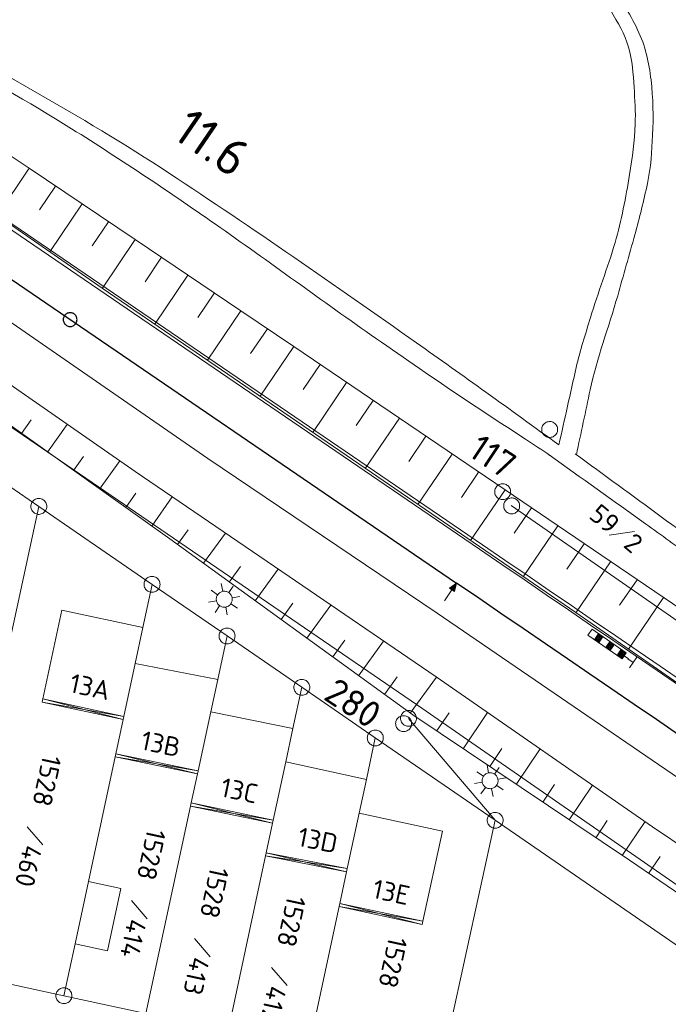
# Model space of a CAD drawing. Header units: metres. Extents: x 3425540 to 3446143, y 5432760 to 5444637.
# Tile 705 of 717: x 3445136 to 3445197, y 5435699 to 5435792. Entities that reach past the tile are written whole.
import ezdxf
from ezdxf.enums import TextEntityAlignment as Align

# ---------------------------------------------------------------- set-up
doc = ezdxf.new("R2010")
doc.units = ezdxf.units.M
for name, color, linetype, lineweight in [('B_Bestand', 9, 'Continuous', 18), ('B_Böschung', 9, 'Continuous', 18), ('B_Flurgrenzen', 9, 'Continuous', 18), ('B_Gleisachse', 9, 'Continuous', 25), ('B_Kilometrierung', 9, 'Continuous', 25), ('Bestand_Neu_Strecke 3443', 9, 'Continuous', 18)]:
    doc.layers.add(name, color=color, linetype=linetype, lineweight=lineweight)
doc.styles.get("Standard").update_dxf_attribs({"font": 'isocpeur.ttf'})

msp = doc.modelspace()

# ---------------------------------------------------------------- linework, layer by layer
at = {"layer": 'B_Bestand'}
for p, q in [((3445173.338, 5435727.198), (3445110.557, 5435770.197)), ((3445191.352, 5435743.182), (3445193.734, 5435743.532)), ((3445154.55, 5435737.591), (3445153.937, 5435738.013)), ((3445155.043, 5435737.911), (3445154.899, 5435738.64)), ((3445155.607, 5435737.794), (3445156.023, 5435738.397)), ((3445155.928, 5435737.301), (3445156.651, 5435737.435)), ((3445154.433, 5435737.026), (3445153.7, 5435736.899)), ((3445154.743, 5435736.539), (3445154.322, 5435735.926)), ((3445155.318, 5435736.416), (3445155.452, 5435735.693)), ((3445155.804, 5435736.727), (3445156.408, 5435736.311)), ((3445193.601, 5435731.209), (3445193.107, 5435731.551)), ((3445193.259, 5435730.716), (3445193.942, 5435731.703)), ((3445138.066, 5435727.489), (3445138.129, 5435727.782)), ((3445138.066, 5435727.489), (3445145.671, 5435725.859)), ((3445138.066, 5435727.489), (3445145.734, 5435726.152)), ((3445138.129, 5435727.782), (3445145.671, 5435725.859)), ((3445275.196, 5435656.533), (3445173.345, 5435727.192)), ((3445144.916, 5435722.331), (3445144.979, 5435722.625)), ((3445144.916, 5435722.331), (3445152.655, 5435720.744)), ((3445144.916, 5435722.331), (3445152.719, 5435721.038)), ((3445144.979, 5435722.625), (3445152.655, 5435720.744)), ((3445180.023, 5435720.845), (3445179.879, 5435721.574)), ((3445179.53, 5435720.525), (3445178.917, 5435720.947)), ((3445180.587, 5435720.728), (3445181.003, 5435721.331)), ((3445179.413, 5435719.96), (3445178.68, 5435719.833)), ((3445180.784, 5435719.661), (3445181.388, 5435719.245)), ((3445180.908, 5435720.235), (3445181.631, 5435720.369)), ((3445179.723, 5435719.473), (3445179.302, 5435718.86)), ((3445180.298, 5435719.35), (3445180.432, 5435718.627)), ((3445152.005, 5435717.713), (3445152.068, 5435718.007)), ((3445152.005, 5435717.713), (3445159.72, 5435716.107)), ((3445152.005, 5435717.713), (3445159.783, 5435716.401)), ((3445152.068, 5435718.007), (3445159.72, 5435716.107)), ((3445159.061, 5435713.036), (3445159.124, 5435713.329)), ((3445159.061, 5435713.036), (3445166.674, 5435711.537)), ((3445159.061, 5435713.036), (3445166.737, 5435711.831)), ((3445159.124, 5435713.329), (3445166.674, 5435711.537)), ((3445165.974, 5435708.269), (3445166.037, 5435708.562)), ((3445166.037, 5435708.562), (3445173.79, 5435706.589)), ((3445165.974, 5435708.269), (3445173.79, 5435706.589)), ((3445165.974, 5435708.269), (3445173.853, 5435706.883)), ((3445173.79, 5435706.589), (3445173.853, 5435706.883))]:
    msp.add_line(p, q, dxfattribs=at)
for points in [[(3445175.87, 5435737.025), (3445176.567, 5435738.046), (3445176.801, 5435737.886), (3445176.998, 5435738.676), (3445176.333, 5435738.206), (3445176.567, 5435738.046)], [(3445176.407, 5435738.203), (3445176.771, 5435737.954), (3445176.944, 5435738.598), (3445176.407, 5435738.203)], [(3445176.482, 5435738.2), (3445176.742, 5435738.022), (3445176.891, 5435738.52), (3445176.482, 5435738.2)], [(3445176.556, 5435738.197), (3445176.712, 5435738.09), (3445176.838, 5435738.442), (3445176.556, 5435738.197)], [(3445176.623, 5435738.198), (3445176.688, 5435738.154), (3445176.785, 5435738.364), (3445176.623, 5435738.198)], [(3445155.795, 5435736.739), (3445155.836, 5435736.806), (3445155.87, 5435736.877), (3445155.896, 5435736.951), (3445155.914, 5435737.027), (3445155.925, 5435737.105), (3445155.927, 5435737.184), (3445155.921, 5435737.262), (3445155.906, 5435737.339), (3445155.884, 5435737.414), (3445155.854, 5435737.487), (3445155.817, 5435737.556), (3445155.773, 5435737.621), (3445155.722, 5435737.68), (3445155.665, 5435737.735), (3445155.602, 5435737.782), (3445155.536, 5435737.824), (3445155.465, 5435737.857), (3445155.391, 5435737.884), (3445155.314, 5435737.902), (3445155.237, 5435737.912), (3445155.158, 5435737.915), (3445155.08, 5435737.908), (3445155.003, 5435737.894), (3445154.927, 5435737.872), (3445154.855, 5435737.842), (3445154.786, 5435737.804), (3445154.721, 5435737.76), (3445154.661, 5435737.709), (3445154.607, 5435737.652), (3445154.559, 5435737.59), (3445154.518, 5435737.523), (3445154.484, 5435737.452), (3445154.458, 5435737.378), (3445154.44, 5435737.302), (3445154.429, 5435737.224), (3445154.427, 5435737.146), (3445154.434, 5435737.068), (3445154.448, 5435736.99), (3445154.47, 5435736.915), (3445154.5, 5435736.842), (3445154.537, 5435736.773), (3445154.582, 5435736.709), (3445154.633, 5435736.649), (3445154.69, 5435736.595), (3445154.752, 5435736.547), (3445154.819, 5435736.506), (3445154.89, 5435736.472), (3445154.964, 5435736.446), (3445155.04, 5435736.427), (3445155.118, 5435736.417), (3445155.196, 5435736.415), (3445155.274, 5435736.421), (3445155.352, 5435736.435), (3445155.427, 5435736.457), (3445155.499, 5435736.488), (3445155.569, 5435736.525), (3445155.633, 5435736.569), (3445155.693, 5435736.62), (3445155.747, 5435736.677), (3445155.795, 5435736.739)], [(3445145.734, 5435726.152), (3445146.8, 5435731.132), (3445147.521, 5435734.5), (3445139.917, 5435736.129), (3445138.129, 5435727.782), (3445145.734, 5435726.152)], [(3445146.8, 5435731.132), (3445154.56, 5435729.613), (3445153.909, 5435726.58)], [(3445152.719, 5435721.038), (3445144.979, 5435722.625), (3445145.671, 5435725.859), (3445145.734, 5435726.152)], [(3445152.068, 5435718.007), (3445159.783, 5435716.401), (3445160.959, 5435721.884), (3445161.627, 5435724.999), (3445153.909, 5435726.58), (3445152.719, 5435721.038), (3445152.655, 5435720.744), (3445152.068, 5435718.007)], [(3445167.854, 5435717.042), (3445168.536, 5435720.227), (3445160.959, 5435721.884)], [(3445180.775, 5435719.673), (3445180.816, 5435719.74), (3445180.85, 5435719.811), (3445180.876, 5435719.885), (3445180.894, 5435719.961), (3445180.905, 5435720.039), (3445180.907, 5435720.118), (3445180.901, 5435720.196), (3445180.886, 5435720.273), (3445180.864, 5435720.348), (3445180.834, 5435720.421), (3445180.797, 5435720.49), (3445180.753, 5435720.555), (3445180.702, 5435720.614), (3445180.645, 5435720.669), (3445180.582, 5435720.716), (3445180.516, 5435720.758), (3445180.445, 5435720.791), (3445180.371, 5435720.818), (3445180.294, 5435720.836), (3445180.217, 5435720.846), (3445180.138, 5435720.849), (3445180.06, 5435720.842), (3445179.983, 5435720.828), (3445179.907, 5435720.806), (3445179.835, 5435720.776), (3445179.766, 5435720.738), (3445179.701, 5435720.694), (3445179.641, 5435720.643), (3445179.587, 5435720.586), (3445179.539, 5435720.524), (3445179.498, 5435720.457), (3445179.464, 5435720.386), (3445179.438, 5435720.312), (3445179.42, 5435720.236), (3445179.409, 5435720.158), (3445179.407, 5435720.08), (3445179.414, 5435720.002), (3445179.428, 5435719.924), (3445179.45, 5435719.849), (3445179.48, 5435719.776), (3445179.517, 5435719.707), (3445179.562, 5435719.643), (3445179.613, 5435719.583), (3445179.67, 5435719.529), (3445179.732, 5435719.481), (3445179.799, 5435719.44), (3445179.87, 5435719.406), (3445179.944, 5435719.38), (3445180.02, 5435719.361), (3445180.098, 5435719.351), (3445180.176, 5435719.349), (3445180.254, 5435719.355), (3445180.332, 5435719.369), (3445180.407, 5435719.391), (3445180.479, 5435719.422), (3445180.549, 5435719.459), (3445180.613, 5435719.503), (3445180.673, 5435719.554), (3445180.727, 5435719.611), (3445180.775, 5435719.673)], [(3445166.037, 5435708.562), (3445173.853, 5435706.883), (3445175.678, 5435715.363), (3445167.854, 5435717.042), (3445166.737, 5435711.831), (3445166.674, 5435711.537), (3445166.037, 5435708.562)], [(3445159.783, 5435716.401), (3445159.72, 5435716.107), (3445159.124, 5435713.329), (3445166.737, 5435711.831)], [(3445141.152, 5435704.746), (3445144.211, 5435704.091), (3445145.466, 5435709.957), (3445142.407, 5435710.612), (3445141.152, 5435704.746)]]:
    msp.add_lwpolyline(points, dxfattribs=at)
for points, knots in [([(3445186.622, 5435751.676), (3445184.336, 5435753.331), (3445182.05, 5435754.985), (3445179.764, 5435756.639), (3445177.603, 5435758.203), (3445175.418, 5435759.732), (3445173.241, 5435761.272), (3445165.58, 5435766.693), (3445157.875, 5435772.036), (3445150.028, 5435777.199), (3445141.655, 5435782.708), (3445132.842, 5435787.481), (3445124.072, 5435792.317), (3445122.796, 5435793.021), (3445121.474, 5435793.634), (3445120.199, 5435794.341), (3445115.835, 5435796.764), (3445111.481, 5435799.236), (3445107.457, 5435802.184), (3445103.518, 5435805.07), (3445099.586, 5435807.963), (3445095.658, 5435810.862), (3445091.137, 5435814.198), (3445086.614, 5435817.529), (3445082.097, 5435820.87), (3445076.719, 5435824.848), (3445071.367, 5435828.863), (3445066, 5435832.856), (3445060.612, 5435836.865), (3445055.222, 5435840.868), (3445049.783, 5435844.809), (3445045.201, 5435848.129), (3445040.418, 5435851.155), (3445035.68, 5435854.248), (3445030.038, 5435857.931), (3445024.385, 5435861.592), (3445018.638, 5435865.107), (3445011.748, 5435869.321), (3445004.613, 5435873.109), (3444997.662, 5435877.222), (3444994.679, 5435878.987), (3444991.608, 5435880.632), (3444988.824, 5435882.695), (3444986.55, 5435884.381), (3444984.276, 5435886.067), (3444982.002, 5435887.752), (3444979.028, 5435889.957), (3444976.054, 5435892.161), (3444973.08, 5435894.365), (3444965.603, 5435899.906), (3444958.075, 5435905.377), (3444950.567, 5435910.876), (3444943.434, 5435916.1), (3444936.283, 5435921.294), (3444929.081, 5435926.425), (3444924.842, 5435929.445), (3444920.482, 5435932.293), (3444916.054, 5435935.026), (3444908.237, 5435939.852), (3444900.42, 5435944.677), (3444892.603, 5435949.502)], [0, 0, 0, 0, 0.023866, 0.023866, 0.023866, 0.046422, 0.046422, 0.046422, 0.125788, 0.125788, 0.125788, 0.210471, 0.210471, 0.210471, 0.222791, 0.222791, 0.222791, 0.264973, 0.264973, 0.264973, 0.306265, 0.306265, 0.306265, 0.35378, 0.35378, 0.35378, 0.41036, 0.41036, 0.41036, 0.467156, 0.467156, 0.467156, 0.514999, 0.514999, 0.514999, 0.571969, 0.571969, 0.571969, 0.640259, 0.640259, 0.640259, 0.669566, 0.669566, 0.669566, 0.693507, 0.693507, 0.693507, 0.724816, 0.724816, 0.724816, 0.803525, 0.803525, 0.803525, 0.878296, 0.878296, 0.878296, 0.922305, 0.922305, 0.922305, 1, 1, 1, 1]), ([(3444891.819, 5435947.712), (3444896.762, 5435944.811), (3444901.706, 5435941.909), (3444906.649, 5435939.007), (3444910.592, 5435936.693), (3444914.403, 5435934.163), (3444918.233, 5435931.664), (3444924.03, 5435927.881), (3444929.841, 5435924.118), (3444935.439, 5435920.048), (3444940.991, 5435916.011), (3444946.509, 5435911.931), (3444952.022, 5435907.842), (3444958.694, 5435902.893), (3444965.342, 5435897.914), (3444972.02, 5435892.972), (3444975.567, 5435890.348), (3444979.157, 5435887.784), (3444982.739, 5435885.207), (3444985.273, 5435883.384), (3444987.788, 5435881.533), (3444990.436, 5435879.877), (3444992.825, 5435878.383), (3444995.263, 5435876.978), (3444997.698, 5435875.564), (3445001.503, 5435873.354), (3445005.314, 5435871.156), (3445009.116, 5435868.942), (3445012.399, 5435867.031), (3445015.675, 5435865.105), (3445018.948, 5435863.176), (3445022.578, 5435861.037), (3445026.18, 5435858.852), (3445029.723, 5435856.569), (3445033.231, 5435854.308), (3445036.678, 5435851.96), (3445040.127, 5435849.61), (3445043.386, 5435847.39), (3445046.667, 5435845.201), (3445049.861, 5435842.887), (3445056.77, 5435837.882), (3445063.627, 5435832.81), (3445070.478, 5435827.728), (3445077.001, 5435822.89), (3445083.514, 5435818.04), (3445090.038, 5435813.204), (3445093.519, 5435810.624), (3445097.013, 5435808.063), (3445100.503, 5435805.495), (3445103.029, 5435803.637), (3445105.577, 5435801.812), (3445108.161, 5435800.029), (3445111.539, 5435797.699), (3445115.107, 5435795.667), (3445118.7, 5435793.688), (3445121.909, 5435791.921), (3445125.22, 5435790.353), (3445128.429, 5435788.587), (3445132.615, 5435786.283), (3445136.782, 5435783.949), (3445140.833, 5435781.407), (3445145.569, 5435778.436), (3445150.207, 5435775.331), (3445154.782, 5435772.125), (3445159.864, 5435768.564), (3445164.849, 5435764.868), (3445169.947, 5435761.332), (3445172.681, 5435759.436), (3445175.41, 5435757.532), (3445178.186, 5435755.697), (3445179.95, 5435754.531), (3445181.719, 5435753.372), (3445183.483, 5435752.205), (3445184.245, 5435751.702), (3445185.006, 5435751.198), (3445185.768, 5435750.694)], [0, 0, 0, 0, 0.048546, 0.048546, 0.048546, 0.087266, 0.087266, 0.087266, 0.145873, 0.145873, 0.145873, 0.204003, 0.204003, 0.204003, 0.274356, 0.274356, 0.274356, 0.311723, 0.311723, 0.311723, 0.338153, 0.338153, 0.338153, 0.361998, 0.361998, 0.361998, 0.399261, 0.399261, 0.399261, 0.431438, 0.431438, 0.431438, 0.467121, 0.467121, 0.467121, 0.502457, 0.502457, 0.502457, 0.535854, 0.535854, 0.535854, 0.608097, 0.608097, 0.608097, 0.676876, 0.676876, 0.676876, 0.71357, 0.71357, 0.71357, 0.740131, 0.740131, 0.740131, 0.774854, 0.774854, 0.774854, 0.805866, 0.805866, 0.805866, 0.846327, 0.846327, 0.846327, 0.893628, 0.893628, 0.893628, 0.946176, 0.946176, 0.946176, 0.974355, 0.974355, 0.974355, 0.992266, 0.992266, 0.992266, 1, 1, 1, 1]), ([(3445186.622, 5435751.676), (3445187.166, 5435754.104), (3445187.71, 5435756.532), (3445188.254, 5435758.96), (3445188.609, 5435760.546), (3445189.122, 5435762.093), (3445189.589, 5435763.65), (3445190.298, 5435766.017), (3445191.202, 5435768.316), (3445191.901, 5435770.692), (3445192.519, 5435772.794), (3445192.902, 5435774.938), (3445193.267, 5435777.104), (3445193.531, 5435778.677), (3445193.723, 5435780.252), (3445193.792, 5435781.834), (3445193.842, 5435782.988), (3445193.761, 5435784.147), (3445193.687, 5435785.303), (3445193.605, 5435786.575), (3445193.52, 5435787.84), (3445193.162, 5435789.087), (3445192.804, 5435790.334), (3445192.153, 5435791.416), (3445191.49, 5435792.518), (3445190.305, 5435794.488), (3445189.193, 5435796.459), (3445187.707, 5435798.194), (3445185.406, 5435800.881), (3445183.03, 5435803.459), (3445180.562, 5435805.972), (3445177.003, 5435809.597), (3445173.456, 5435813.229), (3445169.844, 5435816.799), (3445167.172, 5435819.44), (3445164.448, 5435822.025), (3445161.77, 5435824.659), (3445158.944, 5435827.439), (3445156.161, 5435830.256), (3445153.47, 5435833.173), (3445151.393, 5435835.425), (3445149.435, 5435837.779), (3445147.585, 5435840.216), (3445146.149, 5435842.108), (3445144.713, 5435844), (3445143.277, 5435845.892)], [0, 0, 0, 0, 0.065333, 0.065333, 0.065333, 0.108012, 0.108012, 0.108012, 0.172883, 0.172883, 0.172883, 0.230262, 0.230262, 0.230262, 0.271915, 0.271915, 0.271915, 0.302291, 0.302291, 0.302291, 0.335727, 0.335727, 0.335727, 0.369133, 0.369133, 0.369133, 0.428834, 0.428834, 0.428834, 0.521273, 0.521273, 0.521273, 0.654613, 0.654613, 0.654613, 0.753236, 0.753236, 0.753236, 0.857303, 0.857303, 0.857303, 0.937633, 0.937633, 0.937633, 1, 1, 1, 1]), ([(3445188.268, 5435750.752), (3445188.7, 5435752.783), (3445189.132, 5435754.813), (3445189.564, 5435756.843), (3445190.204, 5435759.851), (3445191.308, 5435762.742), (3445192.148, 5435765.7), (3445192.69, 5435767.61), (3445193.224, 5435769.522), (3445193.756, 5435771.435), (3445194.2, 5435773.032), (3445194.589, 5435774.629), (3445194.945, 5435776.261), (3445195.272, 5435777.763), (3445195.347, 5435779.289), (3445195.434, 5435780.807), (3445195.532, 5435782.529), (3445195.47, 5435784.265), (3445195.281, 5435785.99), (3445195.103, 5435787.619), (3445194.741, 5435789.208), (3445194.02, 5435790.72), (3445193.263, 5435792.308), (3445192.376, 5435793.721), (3445191.392, 5435795.135), (3445189.91, 5435797.264), (3445188.535, 5435799.455), (3445186.769, 5435801.336), (3445184.715, 5435803.523), (3445182.647, 5435805.691), (3445180.57, 5435807.853), (3445177.875, 5435810.659), (3445175.185, 5435813.468), (3445172.479, 5435816.262), (3445168.946, 5435819.91), (3445165.23, 5435823.375), (3445161.656, 5435826.984), (3445158.377, 5435830.296), (3445155.041, 5435833.571), (3445152.095, 5435837.18), (3445150.379, 5435839.283), (3445148.662, 5435841.385), (3445146.946, 5435843.487)], [0, 0, 0, 0, 0.055639, 0.055639, 0.055639, 0.138073, 0.138073, 0.138073, 0.191289, 0.191289, 0.191289, 0.235698, 0.235698, 0.235698, 0.276549, 0.276549, 0.276549, 0.322878, 0.322878, 0.322878, 0.366615, 0.366615, 0.366615, 0.412521, 0.412521, 0.412521, 0.481627, 0.481627, 0.481627, 0.561989, 0.561989, 0.561989, 0.666252, 0.666252, 0.666252, 0.80237, 0.80237, 0.80237, 0.927255, 0.927255, 0.927255, 1, 1, 1, 1]), ([(3445185.694, 5435750.747), (3445188.716, 5435748.583), (3445191.738, 5435746.419), (3445194.76, 5435744.255), (3445196.253, 5435743.186), (3445197.744, 5435742.112), (3445199.234, 5435741.038), (3445203.863, 5435737.702), (3445208.475, 5435734.341), (3445213.077, 5435730.967), (3445222.699, 5435723.913), (3445232.24, 5435716.75), (3445241.846, 5435709.674), (3445253.08, 5435701.4), (3445264.36, 5435693.19), (3445275.659, 5435685.003), (3445283.335, 5435679.441), (3445291.104, 5435674.012), (3445298.895, 5435668.608), (3445302.763, 5435665.926), (3445306.634, 5435663.244), (3445310.64, 5435660.775), (3445312.789, 5435659.451), (3445314.938, 5435658.126), (3445317.087, 5435656.801)], [0, 0, 0, 0, 0.06902, 0.06902, 0.06902, 0.103129, 0.103129, 0.103129, 0.209091, 0.209091, 0.209091, 0.430633, 0.430633, 0.430633, 0.689716, 0.689716, 0.689716, 0.865739, 0.865739, 0.865739, 0.953122, 0.953122, 0.953122, 1, 1, 1, 1]), ([(3445317.691, 5435657.684), (3445314.199, 5435659.95), (3445310.707, 5435662.216), (3445307.215, 5435664.482), (3445298.876, 5435669.893), (3445290.976, 5435675.952), (3445282.838, 5435681.661), (3445278.741, 5435684.535), (3445274.61, 5435687.362), (3445270.533, 5435690.264), (3445261.695, 5435696.555), (3445253.17, 5435703.273), (3445244.409, 5435709.669), (3445240.03, 5435712.867), (3445235.638, 5435716.046), (3445231.264, 5435719.251), (3445222.279, 5435725.835), (3445213.304, 5435732.431), (3445204.315, 5435739.009), (3445198.932, 5435742.949), (3445193.548, 5435746.889), (3445188.165, 5435750.828)], [0, 0, 0, 0, 0.078266, 0.078266, 0.078266, 0.265165, 0.265165, 0.265165, 0.359261, 0.359261, 0.359261, 0.563209, 0.563209, 0.563209, 0.665155, 0.665155, 0.665155, 0.874577, 0.874577, 0.874577, 1, 1, 1, 1])]:
    msp.add_open_spline(points, degree=3, knots=knots, dxfattribs=at)
at = {"layer": 'B_Böschung'}
for p, q in [((3445126.875, 5435784.384), (3445136.832, 5435777.687)), ((3445118.992, 5435783.445), (3445143.72, 5435766.426)), ((3445136.833, 5435777.687), (3445133.835, 5435773.229)), ((3445136.832, 5435777.687), (3445146.79, 5435770.989)), ((3445139.323, 5435776.012), (3445137.815, 5435773.77)), ((3445141.812, 5435774.338), (3445138.778, 5435769.828)), ((3445144.301, 5435772.663), (3445142.775, 5435770.395)), ((3445146.79, 5435770.989), (3445143.721, 5435766.426)), ((3445146.79, 5435770.989), (3445156.746, 5435764.291)), ((3445149.28, 5435769.314), (3445147.737, 5435767.021)), ((3445119.836, 5435767.945), (3445146.802, 5435749.161)), ((3445151.769, 5435767.64), (3445148.667, 5435763.03)), ((3445143.72, 5435766.426), (3445168.417, 5435749.472)), ((3445154.258, 5435765.965), (3445152.699, 5435763.648)), ((3445156.747, 5435764.29), (3445153.596, 5435759.646)), ((3445156.746, 5435764.291), (3445161.71, 5435760.92)), ((3445159.229, 5435762.605), (3445157.648, 5435760.277)), ((3445161.711, 5435760.92), (3445158.54, 5435756.252)), ((3445161.71, 5435760.92), (3445181.563, 5435747.436)), ((3445164.192, 5435759.234), (3445162.603, 5435756.894)), ((3445128.487, 5435758.17), (3445150.057, 5435742.841)), ((3445166.674, 5435757.549), (3445163.487, 5435752.856)), ((3445169.156, 5435755.863), (3445167.558, 5435753.511)), ((3445136.131, 5435752.737), (3445137.048, 5435754.027)), ((3445171.637, 5435754.177), (3445168.434, 5435749.461)), ((3445138.577, 5435750.999), (3445140.426, 5435753.602)), ((3445174.119, 5435752.492), (3445172.513, 5435750.128)), ((3445141.022, 5435749.261), (3445141.955, 5435750.574)), ((3445143.467, 5435747.523), (3445145.35, 5435750.173)), ((3445176.601, 5435750.806), (3445173.382, 5435746.066)), ((3445146.802, 5435749.161), (3445160.576, 5435739.775)), ((3445168.417, 5435749.472), (3445188.201, 5435735.901)), ((3445179.083, 5435749.121), (3445177.469, 5435746.745)), ((3445181.564, 5435747.435), (3445178.327, 5435742.674)), ((3445181.563, 5435747.436), (3445203.936, 5435732.225)), ((3445145.913, 5435745.786), (3445146.866, 5435747.127)), ((3445148.358, 5435744.049), (3445150.298, 5435746.779)), ((3445184.045, 5435745.748), (3445182.423, 5435743.363)), ((3445150.798, 5435742.303), (3445151.8, 5435743.688)), ((3445186.526, 5435744.062), (3445183.275, 5435739.28)), ((3445150.057, 5435742.841), (3445172.885, 5435726.278)), ((3445153.226, 5435740.542), (3445155.285, 5435743.38)), ((3445189.007, 5435742.375), (3445187.378, 5435739.979)), ((3445155.654, 5435738.78), (3445156.71, 5435740.235)), ((3445158.083, 5435737.018), (3445160.246, 5435740)), ((3445191.488, 5435740.688), (3445188.223, 5435735.886)), ((3445160.576, 5435739.775), (3445175.082, 5435729.857)), ((3445193.969, 5435739.002), (3445192.329, 5435736.59)), ((3445196.45, 5435737.315), (3445193.157, 5435732.472)), ((3445160.511, 5435735.256), (3445161.617, 5435736.781)), ((3445162.939, 5435733.494), (3445165.201, 5435736.613)), ((3445188.201, 5435735.901), (3445213.025, 5435718.728)), ((3445165.367, 5435731.733), (3445166.523, 5435733.326)), ((3445167.795, 5435729.971), (3445170.156, 5435733.225)), ((3445170.224, 5435728.209), (3445171.429, 5435729.87)), ((3445172.652, 5435726.447), (3445175.111, 5435729.837)), ((3445175.082, 5435729.857), (3445195.42, 5435715.772)), ((3445172.885, 5435726.278), (3445193.243, 5435712.619)), ((3445175.137, 5435724.767), (3445176.3, 5435726.487)), ((3445177.628, 5435723.096), (3445179.919, 5435726.507)), ((3445180.119, 5435721.424), (3445181.252, 5435723.112)), ((3445182.611, 5435719.753), (3445184.851, 5435723.092)), ((3445185.102, 5435718.081), (3445186.21, 5435719.732)), ((3445187.593, 5435716.41), (3445189.784, 5435719.675)), ((3445190.084, 5435714.738), (3445191.167, 5435716.353)), ((3445192.575, 5435713.067), (3445194.717, 5435716.259)), ((3445195.42, 5435715.772), (3445213.387, 5435703.524)), ((3445193.243, 5435712.619), (3445250.875, 5435673.279)), ((3445195.057, 5435711.381), (3445196.136, 5435712.965))]:
    msp.add_line(p, q, dxfattribs=at)
at = {"layer": 'B_Flurgrenzen'}
for p, q in [((3445133.852, 5435764.083), (3445153.633, 5435750.412)), ((3445153.633, 5435750.412), (3445175.172, 5435735.845)), ((3445135.03, 5435747.759), (3445137.75, 5435745.889)), ((3445128.34, 5435702.399), (3445137.75, 5435745.889)), ((3445137.75, 5435745.889), (3445148.39, 5435738.56)), ((3445182.13, 5435745.99), (3445200.431, 5435733.234)), ((3445147.521, 5435734.5), (3445148.39, 5435738.56)), ((3445148.39, 5435738.56), (3445155.44, 5435733.71)), ((3445175.172, 5435735.845), (3445197.861, 5435720.332)), ((3445146.8, 5435731.132), (3445147.521, 5435734.5)), ((3445154.56, 5435729.613), (3445155.44, 5435733.71)), ((3445155.44, 5435733.71), (3445162.46, 5435728.88)), ((3445190.306, 5435733.409), (3445190.425, 5435733.58)), ((3445191.374, 5435732.67), (3445191.492, 5435732.841)), ((3445192.442, 5435731.93), (3445192.56, 5435732.101)), ((3445193.106, 5435731.55), (3445193.17, 5435731.552)), ((3445145.734, 5435726.152), (3445146.8, 5435731.132)), ((3445153.909, 5435726.58), (3445154.56, 5435729.613)), ((3445161.627, 5435724.999), (3445162.46, 5435728.88)), ((3445162.46, 5435728.88), (3445169.37, 5435724.12)), ((3445145.671, 5435725.859), (3445145.734, 5435726.152)), ((3445152.719, 5435721.038), (3445153.909, 5435726.58)), ((3445144.979, 5435722.625), (3445145.671, 5435725.859)), ((3445172.49, 5435725.96), (3445180.63, 5435716.38)), ((3445160.959, 5435721.884), (3445161.627, 5435724.999)), ((3445168.536, 5435720.227), (3445169.37, 5435724.12)), ((3445169.37, 5435724.12), (3445180.63, 5435716.38)), ((3445142.408, 5435710.614), (3445144.916, 5435722.331)), ((3445144.916, 5435722.331), (3445144.979, 5435722.625)), ((3445159.783, 5435716.401), (3445160.959, 5435721.884)), ((3445152.068, 5435718.007), (3445152.655, 5435720.744)), ((3445152.655, 5435720.744), (3445152.719, 5435721.038)), ((3445167.854, 5435717.042), (3445168.536, 5435720.227)), ((3445147.82, 5435698.219), (3445152.005, 5435717.713)), ((3445152.005, 5435717.713), (3445152.068, 5435718.007)), ((3445166.737, 5435711.831), (3445167.854, 5435717.042)), ((3445159.124, 5435713.329), (3445159.72, 5435716.107)), ((3445159.72, 5435716.107), (3445159.783, 5435716.401)), ((3445175.371, 5435692.31), (3445180.63, 5435716.38)), ((3445180.63, 5435716.38), (3445202.701, 5435701.15)), ((3445136.657, 5435715.768), (3445138.131, 5435714.067)), ((3445155.53, 5435696.569), (3445159.061, 5435713.036)), ((3445159.061, 5435713.036), (3445159.124, 5435713.329)), ((3445166.037, 5435708.562), (3445166.674, 5435711.537)), ((3445166.674, 5435711.537), (3445166.737, 5435711.831)), ((3445141.152, 5435704.746), (3445142.408, 5435710.614)), ((3445146.468, 5435708.821), (3445147.942, 5435707.12)), ((3445165.974, 5435708.269), (3445166.037, 5435708.562)), ((3445163.12, 5435694.94), (3445165.974, 5435708.269)), ((3445140.11, 5435699.879), (3445141.152, 5435704.746)), ((3445152.392, 5435705.248), (3445153.866, 5435703.547)), ((3445128.34, 5435702.399), (3445140.11, 5435699.879)), ((3445159.626, 5435702.544), (3445161.1, 5435700.843)), ((3445140.11, 5435699.879), (3445147.82, 5435698.219))]:
    msp.add_line(p, q, dxfattribs=at)
for points in [[(3445186.365, 5435752.687), (3445186.415, 5435752.767), (3445186.453, 5435752.849), (3445186.484, 5435752.943), (3445186.498, 5435753.034), (3445186.5, 5435753.128), (3445186.496, 5435753.225), (3445186.481, 5435753.315), (3445186.45, 5435753.403), (3445186.41, 5435753.49), (3445186.356, 5435753.565), (3445186.297, 5435753.636), (3445186.227, 5435753.701), (3445186.151, 5435753.756), (3445186.067, 5435753.801), (3445185.981, 5435753.834), (3445185.892, 5435753.861), (3445185.797, 5435753.871), (3445185.704, 5435753.873), (3445185.613, 5435753.858), (3445185.521, 5435753.83), (3445185.433, 5435753.798), (3445185.351, 5435753.755), (3445185.272, 5435753.696), (3445185.206, 5435753.634), (3445185.146, 5435753.561), (3445185.096, 5435753.48), (3445185.059, 5435753.398), (3445185.027, 5435753.304), (3445185.013, 5435753.213), (3445185.011, 5435753.119), (3445185.015, 5435753.023), (3445185.03, 5435752.932), (3445185.061, 5435752.844), (3445185.101, 5435752.757), (3445185.155, 5435752.682), (3445185.214, 5435752.611), (3445185.284, 5435752.546), (3445185.36, 5435752.491), (3445185.444, 5435752.446), (3445185.53, 5435752.413), (3445185.619, 5435752.386), (3445185.714, 5435752.376), (3445185.807, 5435752.374), (3445185.898, 5435752.389), (3445185.99, 5435752.417), (3445186.078, 5435752.449), (3445186.16, 5435752.492), (3445186.239, 5435752.552), (3445186.305, 5435752.613), (3445186.365, 5435752.687)], [(3445182.09, 5435747.27), (3445182.084, 5435747.364), (3445182.066, 5435747.453), (3445182.037, 5435747.548), (3445181.996, 5435747.63), (3445181.942, 5435747.707), (3445181.883, 5435747.784), (3445181.818, 5435747.849), (3445181.742, 5435747.902), (3445181.659, 5435747.949), (3445181.57, 5435747.979), (3445181.482, 5435748.002), (3445181.387, 5435748.014), (3445181.293, 5435748.014), (3445181.198, 5435748.002), (3445181.11, 5435747.979), (3445181.021, 5435747.949), (3445180.938, 5435747.902), (3445180.862, 5435747.849), (3445180.797, 5435747.784), (3445180.738, 5435747.707), (3445180.684, 5435747.63), (3445180.643, 5435747.548), (3445180.614, 5435747.453), (3445180.596, 5435747.364), (3445180.59, 5435747.27), (3445180.596, 5435747.176), (3445180.614, 5435747.087), (3445180.643, 5435746.992), (3445180.684, 5435746.91), (3445180.738, 5435746.833), (3445180.797, 5435746.756), (3445180.862, 5435746.691), (3445180.938, 5435746.638), (3445181.021, 5435746.591), (3445181.11, 5435746.561), (3445181.198, 5435746.538), (3445181.293, 5435746.526), (3445181.387, 5435746.526), (3445181.482, 5435746.538), (3445181.57, 5435746.561), (3445181.659, 5435746.591), (3445181.742, 5435746.638), (3445181.818, 5435746.691), (3445181.883, 5435746.756), (3445181.942, 5435746.833), (3445181.996, 5435746.91), (3445182.037, 5435746.992), (3445182.066, 5435747.087), (3445182.084, 5435747.176), (3445182.09, 5435747.27)], [(3445138.5, 5435745.889), (3445138.494, 5435745.983), (3445138.476, 5435746.072), (3445138.447, 5435746.167), (3445138.406, 5435746.249), (3445138.352, 5435746.326), (3445138.293, 5435746.403), (3445138.228, 5435746.468), (3445138.152, 5435746.521), (3445138.069, 5435746.568), (3445137.98, 5435746.598), (3445137.892, 5435746.621), (3445137.797, 5435746.633), (3445137.703, 5435746.633), (3445137.608, 5435746.621), (3445137.52, 5435746.598), (3445137.431, 5435746.568), (3445137.348, 5435746.521), (3445137.272, 5435746.468), (3445137.207, 5435746.403), (3445137.148, 5435746.326), (3445137.094, 5435746.249), (3445137.053, 5435746.167), (3445137.024, 5435746.072), (3445137.006, 5435745.983), (3445137, 5435745.889), (3445137.006, 5435745.795), (3445137.024, 5435745.706), (3445137.053, 5435745.611), (3445137.094, 5435745.529), (3445137.148, 5435745.452), (3445137.207, 5435745.375), (3445137.272, 5435745.31), (3445137.348, 5435745.257), (3445137.431, 5435745.21), (3445137.52, 5435745.18), (3445137.608, 5435745.157), (3445137.703, 5435745.145), (3445137.797, 5435745.145), (3445137.892, 5435745.157), (3445137.98, 5435745.18), (3445138.069, 5435745.21), (3445138.152, 5435745.257), (3445138.228, 5435745.31), (3445138.293, 5435745.375), (3445138.352, 5435745.452), (3445138.406, 5435745.529), (3445138.447, 5435745.611), (3445138.476, 5435745.706), (3445138.494, 5435745.795), (3445138.5, 5435745.889)], [(3445182.795, 5435745.506), (3445182.845, 5435745.586), (3445182.883, 5435745.668), (3445182.914, 5435745.762), (3445182.928, 5435745.853), (3445182.93, 5435745.947), (3445182.926, 5435746.044), (3445182.911, 5435746.134), (3445182.88, 5435746.222), (3445182.84, 5435746.309), (3445182.786, 5435746.384), (3445182.727, 5435746.455), (3445182.657, 5435746.52), (3445182.581, 5435746.575), (3445182.497, 5435746.62), (3445182.411, 5435746.653), (3445182.322, 5435746.68), (3445182.227, 5435746.69), (3445182.134, 5435746.692), (3445182.043, 5435746.677), (3445181.951, 5435746.649), (3445181.863, 5435746.617), (3445181.781, 5435746.574), (3445181.702, 5435746.515), (3445181.636, 5435746.453), (3445181.576, 5435746.38), (3445181.526, 5435746.299), (3445181.489, 5435746.217), (3445181.457, 5435746.123), (3445181.443, 5435746.032), (3445181.441, 5435745.938), (3445181.445, 5435745.842), (3445181.46, 5435745.751), (3445181.491, 5435745.663), (3445181.531, 5435745.576), (3445181.585, 5435745.501), (3445181.644, 5435745.43), (3445181.714, 5435745.365), (3445181.79, 5435745.31), (3445181.874, 5435745.265), (3445181.96, 5435745.232), (3445182.049, 5435745.205), (3445182.144, 5435745.195), (3445182.237, 5435745.193), (3445182.328, 5435745.208), (3445182.42, 5435745.236), (3445182.508, 5435745.268), (3445182.59, 5435745.311), (3445182.669, 5435745.371), (3445182.735, 5435745.432), (3445182.795, 5435745.506)], [(3445149.14, 5435738.56), (3445149.134, 5435738.654), (3445149.116, 5435738.743), (3445149.087, 5435738.838), (3445149.046, 5435738.92), (3445148.992, 5435738.997), (3445148.933, 5435739.074), (3445148.868, 5435739.139), (3445148.792, 5435739.192), (3445148.709, 5435739.239), (3445148.62, 5435739.269), (3445148.532, 5435739.292), (3445148.437, 5435739.304), (3445148.343, 5435739.304), (3445148.248, 5435739.292), (3445148.16, 5435739.269), (3445148.071, 5435739.239), (3445147.988, 5435739.192), (3445147.912, 5435739.139), (3445147.847, 5435739.074), (3445147.788, 5435738.997), (3445147.734, 5435738.92), (3445147.693, 5435738.838), (3445147.664, 5435738.743), (3445147.646, 5435738.654), (3445147.64, 5435738.56), (3445147.646, 5435738.466), (3445147.664, 5435738.377), (3445147.693, 5435738.282), (3445147.734, 5435738.2), (3445147.788, 5435738.123), (3445147.847, 5435738.046), (3445147.912, 5435737.981), (3445147.988, 5435737.928), (3445148.071, 5435737.881), (3445148.16, 5435737.851), (3445148.248, 5435737.828), (3445148.343, 5435737.816), (3445148.437, 5435737.816), (3445148.532, 5435737.828), (3445148.62, 5435737.851), (3445148.709, 5435737.881), (3445148.792, 5435737.928), (3445148.868, 5435737.981), (3445148.933, 5435738.046), (3445148.992, 5435738.123), (3445149.046, 5435738.2), (3445149.087, 5435738.282), (3445149.116, 5435738.377), (3445149.134, 5435738.466), (3445149.14, 5435738.56)], [(3445156.19, 5435733.71), (3445156.184, 5435733.804), (3445156.166, 5435733.893), (3445156.137, 5435733.988), (3445156.096, 5435734.07), (3445156.042, 5435734.147), (3445155.983, 5435734.224), (3445155.918, 5435734.289), (3445155.842, 5435734.342), (3445155.759, 5435734.389), (3445155.67, 5435734.419), (3445155.582, 5435734.442), (3445155.487, 5435734.454), (3445155.393, 5435734.454), (3445155.298, 5435734.442), (3445155.21, 5435734.419), (3445155.121, 5435734.389), (3445155.038, 5435734.342), (3445154.962, 5435734.289), (3445154.897, 5435734.224), (3445154.838, 5435734.147), (3445154.784, 5435734.07), (3445154.743, 5435733.988), (3445154.714, 5435733.893), (3445154.696, 5435733.804), (3445154.69, 5435733.71), (3445154.696, 5435733.616), (3445154.714, 5435733.527), (3445154.743, 5435733.432), (3445154.784, 5435733.35), (3445154.838, 5435733.273), (3445154.897, 5435733.196), (3445154.962, 5435733.131), (3445155.038, 5435733.078), (3445155.121, 5435733.031), (3445155.21, 5435733.001), (3445155.298, 5435732.978), (3445155.393, 5435732.966), (3445155.487, 5435732.966), (3445155.582, 5435732.978), (3445155.67, 5435733.001), (3445155.759, 5435733.031), (3445155.842, 5435733.078), (3445155.918, 5435733.131), (3445155.983, 5435733.196), (3445156.042, 5435733.273), (3445156.096, 5435733.35), (3445156.137, 5435733.432), (3445156.166, 5435733.527), (3445156.184, 5435733.616), (3445156.19, 5435733.71)], [(3445192.758, 5435731.838), (3445192.955, 5435732.123), (3445189.751, 5435734.342), (3445189.357, 5435733.772), (3445192.56, 5435731.553), (3445192.758, 5435731.838), (3445193.17, 5435731.552)], [(3445190.393, 5435733.139), (3445190.708, 5435733.594), (3445190.31, 5435733.87), (3445189.994, 5435733.415), (3445190.393, 5435733.139)], [(3445190.366, 5435733.221), (3445190.622, 5435733.591), (3445190.337, 5435733.788), (3445190.081, 5435733.418), (3445190.366, 5435733.221)], [(3445190.334, 5435733.327), (3445190.511, 5435733.583), (3445190.369, 5435733.682), (3445190.191, 5435733.426), (3445190.334, 5435733.327)], [(3445191.461, 5435732.399), (3445191.776, 5435732.855), (3445191.377, 5435733.131), (3445191.062, 5435732.675), (3445191.461, 5435732.399)], [(3445191.434, 5435732.481), (3445191.69, 5435732.851), (3445191.405, 5435733.049), (3445191.148, 5435732.679), (3445191.434, 5435732.481)], [(3445191.401, 5435732.588), (3445191.579, 5435732.844), (3445191.437, 5435732.942), (3445191.259, 5435732.686), (3445191.401, 5435732.588)], [(3445192.528, 5435731.66), (3445192.844, 5435732.115), (3445192.445, 5435732.391), (3445192.13, 5435731.936), (3445192.528, 5435731.66)], [(3445192.501, 5435731.742), (3445192.757, 5435732.112), (3445192.472, 5435732.309), (3445192.216, 5435731.939), (3445192.501, 5435731.742)], [(3445192.469, 5435731.848), (3445192.647, 5435732.104), (3445192.505, 5435732.203), (3445192.327, 5435731.947), (3445192.469, 5435731.848)], [(3445163.21, 5435728.88), (3445163.204, 5435728.974), (3445163.186, 5435729.063), (3445163.157, 5435729.158), (3445163.116, 5435729.24), (3445163.062, 5435729.317), (3445163.003, 5435729.394), (3445162.938, 5435729.459), (3445162.862, 5435729.512), (3445162.779, 5435729.559), (3445162.69, 5435729.589), (3445162.602, 5435729.612), (3445162.507, 5435729.624), (3445162.413, 5435729.624), (3445162.318, 5435729.612), (3445162.23, 5435729.589), (3445162.141, 5435729.559), (3445162.058, 5435729.512), (3445161.982, 5435729.459), (3445161.917, 5435729.394), (3445161.858, 5435729.317), (3445161.804, 5435729.24), (3445161.763, 5435729.158), (3445161.734, 5435729.063), (3445161.716, 5435728.974), (3445161.71, 5435728.88), (3445161.716, 5435728.786), (3445161.734, 5435728.697), (3445161.763, 5435728.602), (3445161.804, 5435728.52), (3445161.858, 5435728.443), (3445161.917, 5435728.366), (3445161.982, 5435728.301), (3445162.058, 5435728.248), (3445162.141, 5435728.201), (3445162.23, 5435728.171), (3445162.318, 5435728.148), (3445162.413, 5435728.136), (3445162.507, 5435728.136), (3445162.602, 5435728.148), (3445162.69, 5435728.171), (3445162.779, 5435728.201), (3445162.862, 5435728.248), (3445162.938, 5435728.301), (3445163.003, 5435728.366), (3445163.062, 5435728.443), (3445163.116, 5435728.52), (3445163.157, 5435728.602), (3445163.186, 5435728.697), (3445163.204, 5435728.786), (3445163.21, 5435728.88)], [(3445172.78, 5435725.47), (3445172.774, 5435725.564), (3445172.756, 5435725.653), (3445172.727, 5435725.748), (3445172.686, 5435725.83), (3445172.632, 5435725.907), (3445172.573, 5435725.984), (3445172.508, 5435726.049), (3445172.432, 5435726.102), (3445172.349, 5435726.149), (3445172.26, 5435726.179), (3445172.172, 5435726.202), (3445172.077, 5435726.214), (3445171.983, 5435726.214), (3445171.888, 5435726.202), (3445171.8, 5435726.179), (3445171.711, 5435726.149), (3445171.628, 5435726.102), (3445171.552, 5435726.049), (3445171.487, 5435725.984), (3445171.428, 5435725.907), (3445171.374, 5435725.83), (3445171.333, 5435725.748), (3445171.304, 5435725.653), (3445171.286, 5435725.564), (3445171.28, 5435725.47), (3445171.286, 5435725.376), (3445171.304, 5435725.287), (3445171.333, 5435725.192), (3445171.374, 5435725.11), (3445171.428, 5435725.033), (3445171.487, 5435724.956), (3445171.552, 5435724.891), (3445171.628, 5435724.838), (3445171.711, 5435724.791), (3445171.8, 5435724.761), (3445171.888, 5435724.738), (3445171.983, 5435724.726), (3445172.077, 5435724.726), (3445172.172, 5435724.738), (3445172.26, 5435724.761), (3445172.349, 5435724.791), (3445172.432, 5435724.838), (3445172.508, 5435724.891), (3445172.573, 5435724.956), (3445172.632, 5435725.033), (3445172.686, 5435725.11), (3445172.727, 5435725.192), (3445172.756, 5435725.287), (3445172.774, 5435725.376), (3445172.78, 5435725.47)], [(3445173.24, 5435725.96), (3445173.234, 5435726.054), (3445173.216, 5435726.143), (3445173.187, 5435726.238), (3445173.146, 5435726.32), (3445173.092, 5435726.397), (3445173.033, 5435726.474), (3445172.968, 5435726.539), (3445172.892, 5435726.592), (3445172.809, 5435726.639), (3445172.72, 5435726.669), (3445172.632, 5435726.692), (3445172.537, 5435726.704), (3445172.443, 5435726.704), (3445172.348, 5435726.692), (3445172.26, 5435726.669), (3445172.171, 5435726.639), (3445172.088, 5435726.592), (3445172.012, 5435726.539), (3445171.947, 5435726.474), (3445171.888, 5435726.397), (3445171.834, 5435726.32), (3445171.793, 5435726.238), (3445171.764, 5435726.143), (3445171.746, 5435726.054), (3445171.74, 5435725.96), (3445171.746, 5435725.866), (3445171.764, 5435725.777), (3445171.793, 5435725.682), (3445171.834, 5435725.6), (3445171.888, 5435725.523), (3445171.947, 5435725.446), (3445172.012, 5435725.381), (3445172.088, 5435725.328), (3445172.171, 5435725.281), (3445172.26, 5435725.251), (3445172.348, 5435725.228), (3445172.443, 5435725.216), (3445172.537, 5435725.216), (3445172.632, 5435725.228), (3445172.72, 5435725.251), (3445172.809, 5435725.281), (3445172.892, 5435725.328), (3445172.968, 5435725.381), (3445173.033, 5435725.446), (3445173.092, 5435725.523), (3445173.146, 5435725.6), (3445173.187, 5435725.682), (3445173.216, 5435725.777), (3445173.234, 5435725.866), (3445173.24, 5435725.96)], [(3445170.12, 5435724.12), (3445170.114, 5435724.214), (3445170.096, 5435724.303), (3445170.067, 5435724.398), (3445170.026, 5435724.48), (3445169.972, 5435724.557), (3445169.913, 5435724.634), (3445169.848, 5435724.699), (3445169.772, 5435724.752), (3445169.689, 5435724.799), (3445169.6, 5435724.829), (3445169.512, 5435724.852), (3445169.417, 5435724.864), (3445169.323, 5435724.864), (3445169.228, 5435724.852), (3445169.14, 5435724.829), (3445169.051, 5435724.799), (3445168.968, 5435724.752), (3445168.892, 5435724.699), (3445168.827, 5435724.634), (3445168.768, 5435724.557), (3445168.714, 5435724.48), (3445168.673, 5435724.398), (3445168.644, 5435724.303), (3445168.626, 5435724.214), (3445168.62, 5435724.12), (3445168.626, 5435724.026), (3445168.644, 5435723.937), (3445168.673, 5435723.842), (3445168.714, 5435723.76), (3445168.768, 5435723.683), (3445168.827, 5435723.606), (3445168.892, 5435723.541), (3445168.968, 5435723.488), (3445169.051, 5435723.441), (3445169.14, 5435723.411), (3445169.228, 5435723.388), (3445169.323, 5435723.376), (3445169.417, 5435723.376), (3445169.512, 5435723.388), (3445169.6, 5435723.411), (3445169.689, 5435723.441), (3445169.772, 5435723.488), (3445169.848, 5435723.541), (3445169.913, 5435723.606), (3445169.972, 5435723.683), (3445170.026, 5435723.76), (3445170.067, 5435723.842), (3445170.096, 5435723.937), (3445170.114, 5435724.026), (3445170.12, 5435724.12)], [(3445181.38, 5435716.38), (3445181.374, 5435716.474), (3445181.356, 5435716.563), (3445181.327, 5435716.658), (3445181.286, 5435716.74), (3445181.232, 5435716.817), (3445181.173, 5435716.894), (3445181.108, 5435716.959), (3445181.032, 5435717.012), (3445180.949, 5435717.059), (3445180.86, 5435717.089), (3445180.772, 5435717.112), (3445180.677, 5435717.124), (3445180.583, 5435717.124), (3445180.488, 5435717.112), (3445180.4, 5435717.089), (3445180.311, 5435717.059), (3445180.228, 5435717.012), (3445180.152, 5435716.959), (3445180.087, 5435716.894), (3445180.028, 5435716.817), (3445179.974, 5435716.74), (3445179.933, 5435716.658), (3445179.904, 5435716.563), (3445179.886, 5435716.474), (3445179.88, 5435716.38), (3445179.886, 5435716.286), (3445179.904, 5435716.197), (3445179.933, 5435716.102), (3445179.974, 5435716.02), (3445180.028, 5435715.943), (3445180.087, 5435715.866), (3445180.152, 5435715.801), (3445180.228, 5435715.748), (3445180.311, 5435715.701), (3445180.4, 5435715.671), (3445180.488, 5435715.648), (3445180.583, 5435715.636), (3445180.677, 5435715.636), (3445180.772, 5435715.648), (3445180.86, 5435715.671), (3445180.949, 5435715.701), (3445181.032, 5435715.748), (3445181.108, 5435715.801), (3445181.173, 5435715.866), (3445181.232, 5435715.943), (3445181.286, 5435716.02), (3445181.327, 5435716.102), (3445181.356, 5435716.197), (3445181.374, 5435716.286), (3445181.38, 5435716.38)], [(3445140.86, 5435699.879), (3445140.854, 5435699.973), (3445140.836, 5435700.062), (3445140.807, 5435700.157), (3445140.766, 5435700.239), (3445140.712, 5435700.316), (3445140.653, 5435700.393), (3445140.588, 5435700.458), (3445140.512, 5435700.511), (3445140.429, 5435700.558), (3445140.34, 5435700.588), (3445140.252, 5435700.611), (3445140.157, 5435700.623), (3445140.063, 5435700.623), (3445139.968, 5435700.611), (3445139.88, 5435700.588), (3445139.791, 5435700.558), (3445139.708, 5435700.511), (3445139.632, 5435700.458), (3445139.567, 5435700.393), (3445139.508, 5435700.316), (3445139.454, 5435700.239), (3445139.413, 5435700.157), (3445139.384, 5435700.062), (3445139.366, 5435699.973), (3445139.36, 5435699.879), (3445139.366, 5435699.785), (3445139.384, 5435699.696), (3445139.413, 5435699.601), (3445139.454, 5435699.519), (3445139.508, 5435699.442), (3445139.567, 5435699.365), (3445139.632, 5435699.3), (3445139.708, 5435699.247), (3445139.791, 5435699.2), (3445139.88, 5435699.17), (3445139.968, 5435699.147), (3445140.063, 5435699.135), (3445140.157, 5435699.135), (3445140.252, 5435699.147), (3445140.34, 5435699.17), (3445140.429, 5435699.2), (3445140.512, 5435699.247), (3445140.588, 5435699.3), (3445140.653, 5435699.365), (3445140.712, 5435699.442), (3445140.766, 5435699.519), (3445140.807, 5435699.601), (3445140.836, 5435699.696), (3445140.854, 5435699.785), (3445140.86, 5435699.879)]]:
    msp.add_lwpolyline(points, dxfattribs=at)
at = {"layer": 'B_Gleisachse'}
msp.add_line((3445094.328, 5435795.108), (3445176.998, 5435738.676), dxfattribs=at)
msp.add_arc((3418110.2, 5396088.131), 48008.096, 55.4881178, 55.6812389, dxfattribs=at)
at = {"layer": 'B_Kilometrierung'}
msp.add_lwpolyline([(3445141.344, 5435763.459), (3445141.339, 5435763.541), (3445141.324, 5435763.623), (3445141.298, 5435763.7), (3445141.262, 5435763.771), (3445141.221, 5435763.843), (3445141.17, 5435763.904), (3445141.109, 5435763.961), (3445141.042, 5435764.007), (3445140.97, 5435764.048), (3445140.894, 5435764.078), (3445140.817, 5435764.099), (3445140.735, 5435764.109), (3445140.653, 5435764.109), (3445140.571, 5435764.099), (3445140.494, 5435764.078), (3445140.418, 5435764.048), (3445140.346, 5435764.007), (3445140.279, 5435763.961), (3445140.218, 5435763.904), (3445140.167, 5435763.843), (3445140.126, 5435763.771), (3445140.09, 5435763.7), (3445140.064, 5435763.623), (3445140.049, 5435763.541), (3445140.044, 5435763.459), (3445140.049, 5435763.377), (3445140.064, 5435763.295), (3445140.09, 5435763.218), (3445140.126, 5435763.147), (3445140.167, 5435763.075), (3445140.218, 5435763.014), (3445140.279, 5435762.957), (3445140.346, 5435762.911), (3445140.418, 5435762.87), (3445140.494, 5435762.84), (3445140.571, 5435762.819), (3445140.653, 5435762.809), (3445140.735, 5435762.809), (3445140.817, 5435762.819), (3445140.894, 5435762.84), (3445140.97, 5435762.87), (3445141.042, 5435762.911), (3445141.109, 5435762.957), (3445141.17, 5435763.014), (3445141.221, 5435763.075), (3445141.262, 5435763.147), (3445141.298, 5435763.218), (3445141.324, 5435763.295), (3445141.339, 5435763.377), (3445141.344, 5435763.459)], dxfattribs=at)
at = {"layer": 'Bestand_Neu_Strecke 3443'}
for p, q in [((3445096.499, 5435798.288), (3445179.169, 5435741.856)), ((3445096.78, 5435798.701), (3445179.45, 5435742.269))]:
    msp.add_line(p, q, dxfattribs=at)
for radius in [48011.946, 48012.446]:
    msp.add_arc((3418110.2, 5396088.131), radius, 55.4881178, 55.6812389, dxfattribs=at)

# ---------------------------------------------------------------- texts
at = {"layer": 'B_Bestand'}
for s, p in [('117', (3445177.95, 5435750.736)), ('280', (3445164.379, 5435727.827))]:
    msp.add_text(s, height=2.5, rotation=326.48953, dxfattribs=at).set_placement(p)
for s, rotation, p in [('13A', 347.90686, (3445142.57, 5435728.927)), ('13B', 348.40404, (3445149.223, 5435723.565)), ('13C', 348.23832, (3445156.6, 5435719.173)), ('13D', 348.86485, (3445163.97, 5435714.509)), ('13E', 347.87048, (3445170.868, 5435709.62))]:
    msp.add_text(s, height=1.8, rotation=rotation, dxfattribs=at).set_placement(p, align=Align.MIDDLE)
at = {"layer": 'B_Flurgrenzen'}
msp.add_text('59', height=1.8, rotation=319.98753, dxfattribs=at).set_placement((3445191.93, 5435743.873), align=Align.MIDDLE_RIGHT)
msp.add_text('2', height=1.8, rotation=319.98753, dxfattribs=at).set_placement((3445193.158, 5435742.843), align=Align.MIDDLE_LEFT)
for s, p in [('1528', (3445138.141, 5435722.621)), ('1528', (3445147.952, 5435715.674)), ('460', (3445136.309, 5435714.156)), ('1528', (3445153.876, 5435712.101)), ('1528', (3445161.11, 5435709.397)), ('414', (3445146.12, 5435707.209)), ('1528', (3445170.645, 5435705.538)), ('413', (3445152.044, 5435703.636)), ('412', (3445159.278, 5435700.931))]:
    msp.add_text(s, height=1.8, rotation=257.79103, dxfattribs=at).set_placement(p)
at = {"layer": 'B_Kilometrierung'}
msp.add_text('11.6', height=3.499, rotation=325.68078, dxfattribs=at).set_placement((3445154.045, 5435780.097), align=Align.MIDDLE)

doc.saveas('drawing.dxf')
